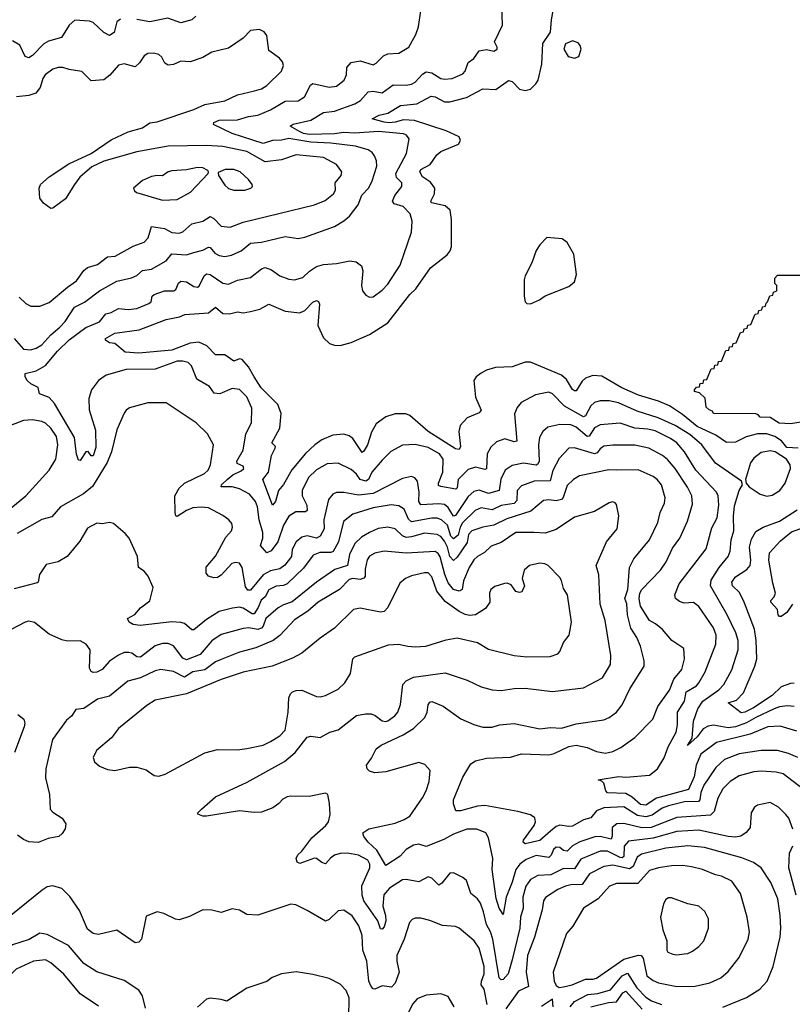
# Model space of a CAD drawing. Extents: x 1550320 to 1685906, y 509093 to 640511.
# Tile 515 of 532: x 1645294 to 1649515, y 629999 to 635375. Entities that reach past the tile are written whole.
import ezdxf

# ---------------------------------------------------------------- set-up
doc = ezdxf.new("R2010")
doc.units = 0

msp = doc.modelspace()

# ---------------------------------------------------------------- linework, layer by layer
at = {"layer": '0CON20XD'}
for points in [[(1649546.2, 633035), (1649485, 633038.9), (1649456.1, 633076.1), (1649418.7, 633098.7), (1649375, 633113.8), (1649325.5, 633114.5), (1649262.8, 633097.2), (1649205, 633068.8), (1649155, 633066.8), (1649096.8, 633106.8), (1648995, 633153.4), (1648915, 633220.3), (1648845, 633266.8), (1648785, 633293), (1648675.4, 633325.4), (1648584.6, 633364.6), (1648475, 633428.5), (1648425, 633432.5), (1648385, 633417.8), (1648367.7, 633402.3), (1648335, 633349.2), (1648325, 633348.2), (1648315, 633356.2), (1648281.2, 633411.2), (1648255, 633434.7), (1648085, 633505.6), (1648055, 633505.6), (1647985, 633479.4), (1647894.5, 633475.5), (1647845, 633461.4), (1647815, 633445.7), (1647788, 633425), (1647774.5, 633405.5), (1647784.5, 633315), (1647816.2, 633243.8), (1647805, 633228.9), (1647739.3, 633200.7), (1647700, 633160), (1647693.2, 633126.8), (1647702.2, 633045), (1647695, 633028), (1647675, 633031.8), (1647526.5, 633126.5), (1647425, 633213.5), (1647403.1, 633223.1), (1647345, 633223.3), (1647295, 633206.1), (1647241.7, 633168.3), (1647216.7, 633123.3), (1647195.3, 633055), (1647175, 633018.9), (1647165, 633012.5), (1647115, 633088.2), (1647095, 633103.1), (1647065, 633112.5), (1647005, 633106.7), (1646945, 633080.8), (1646906.1, 633055), (1646855, 633006.9), (1646781.9, 632918.1), (1646735, 632837.5), (1646707.5, 632805), (1646691.5, 632745), (1646675, 632723.8), (1646623.5, 632865), (1646653.2, 632905), (1646670, 632995), (1646690.8, 633035), (1646691.8, 633045), (1646672.7, 633065), (1646716.4, 633145), (1646722.3, 633225), (1646704.6, 633275), (1646613.3, 633365), (1646575.9, 633425), (1646545, 633479.4), (1646510.2, 633520.2), (1646495, 633523.3), (1646465, 633511.8), (1646415, 633545.4), (1646365, 633545.4), (1646316.9, 633595), (1646273.8, 633613.8), (1646225, 633609.1), (1646125, 633571.5), (1645945, 633555.4), (1645870.6, 633560.6), (1645815, 633606.7), (1645785, 633611.4), (1645763.3, 633625), (1645763.8, 633635), (1645815, 633663.2), (1645947.8, 633682.2), (1646095, 633738.4), (1646167.7, 633752.3), (1646196.7, 633765), (1646325, 633774.8), (1646365, 633806.2), (1646405, 633770.7), (1646440.6, 633769.4), (1646485, 633779.7), (1646515, 633774.7), (1646555, 633782.1), (1646605.6, 633795.6), (1646655, 633822.1), (1646745, 633783.9), (1646825, 633775.2), (1646852.9, 633787.1), (1646895, 633832.5), (1646915, 633841.4), (1646926.5, 633836.5), (1646931.9, 633821.9), (1646923.8, 633705), (1646955, 633638.5), (1646987.6, 633607.6), (1647015, 633597.8), (1647045, 633596.7), (1647105, 633613.6), (1647205, 633657.3), (1647305, 633719.5), (1647425.6, 633874.4), (1647457.7, 633905), (1647538.7, 634021.3), (1647629, 634091), (1647645.8, 634114.2), (1647652.7, 634137.3), (1647652.9, 634285), (1647645.9, 634335.9), (1647619.5, 634359.5), (1647544.5, 634375), (1647540.4, 634385), (1647560.8, 634425), (1647561.4, 634455), (1647538.7, 634488.7), (1647495, 634517.8), (1647480, 634545), (1647485, 634557.1), (1647536.7, 634585), (1647572.6, 634637.4), (1647594.3, 634655.7), (1647692, 634695), (1647701.9, 634715), (1647695.8, 634735), (1647625, 634768.1), (1647451.9, 634825), (1647390.7, 634829.3), (1647345, 634815.4), (1647312.9, 634812.9), (1647285, 634815.2), (1647220, 634835), (1647257.5, 634855), (1647305, 634865.8), (1647375, 634906.4), (1647464, 634916), (1647542.5, 634957.5), (1647565, 634954.7), (1647615, 634927.1), (1647645, 634926.5), (1647735, 634950.8), (1647825, 634997.7), (1647895.2, 634994.8), (1647965, 635043.8), (1647985, 635037.5), (1648025, 634996.9), (1648055, 634988.1), (1648085, 634995.7), (1648114.7, 635025.3), (1648126, 635045), (1648147.5, 635132.5), (1648153.1, 635245), (1648195, 635307.5), (1648199.2, 635375), (1648214.7, 635455.3)], [(1647185, 633872), (1647205, 633860.6), (1647225, 633862.2), (1647275, 633897.8), (1647305, 633930.8), (1647372.2, 634035), (1647435.7, 634215), (1647438.9, 634275), (1647427.1, 634315), (1647390, 634355), (1647340.5, 634370.5), (1647331.5, 634385), (1647344.5, 634415.5), (1647382.5, 634465), (1647381.1, 634485), (1647353, 634513), (1647350, 634535), (1647407.1, 634645), (1647421.4, 634725), (1647407.5, 634745), (1647391.4, 634751.4), (1647255, 634765.5), (1647125, 634755.4), (1647065, 634758.9), (1647015, 634752.2), (1646875, 634749.1), (1646845, 634753.9), (1646823.2, 634765), (1646771.2, 634795), (1646788, 634805), (1646885, 634827.4), (1646955, 634868.4), (1647015, 634875.3), (1647124.4, 634915.6), (1647156.2, 634935), (1647198.2, 634981.8), (1647225, 634986.1), (1647275, 634975.5), (1647335, 635020.7), (1647405, 635017.8), (1647435, 635023.2), (1647455.6, 635035), (1647495, 635078.1), (1647515, 635090.6), (1647545, 635085.7), (1647594.6, 635054.6), (1647615, 635050), (1647656.7, 635055), (1647715, 635080.4), (1647728.4, 635095), (1647745, 635142.5), (1647775, 635164.3), (1647805, 635205.8), (1647845, 635213.1), (1647885, 635203.8), (1647902.5, 635215), (1647903.3, 635225), (1647887.5, 635255), (1647932, 635345), (1647928.6, 635455)], [(1645845, 635378), (1645825, 635363.3), (1645810, 635305), (1645785, 635289.2), (1645755, 635305.5), (1645695, 635359.5), (1645675, 635366.7), (1645595, 635372.9), (1645563.9, 635346.1), (1645522.4, 635277.6), (1645452.6, 635257.4), (1645427.2, 635242.8), (1645365, 635180), (1645345, 635167.5), (1645324.3, 635175), (1645295, 635237.1), (1645255, 635259.4)], [(1646256.5, 635395), (1646235, 635375.5), (1646175, 635358.6), (1646104.4, 635384.4), (1646005, 635363.8), (1645934.3, 635375.7)], [(1647281.7, 635178.3), (1647305, 635189.4), (1647365, 635192.2), (1647420, 635225), (1647458.5, 635295), (1647473.8, 635336.2), (1647486.4, 635423.6)], [(1645290.9, 633860.9), (1645328, 633825), (1645355, 633811.5), (1645405, 633811.2), (1645455, 633830.8), (1645555.8, 633915), (1645605, 633950), (1645644.1, 634005.9), (1645665, 634022.2), (1645720.4, 634039.6), (1645775, 634080), (1645816.1, 634083.9), (1645915, 634139.6), (1645975, 634160.6), (1645996, 634184), (1646015, 634246.2), (1646084.8, 634234.8), (1646125, 634213.8), (1646165, 634209.2), (1646185, 634216.5), (1646235, 634261.5), (1646295, 634274.5), (1646335, 634300), (1646355, 634290.5), (1646395, 634248.2), (1646445, 634242.2), (1646515, 634270.3), (1646905, 634363.8), (1646962.4, 634387.6), (1647009.4, 634425), (1647018.9, 634445), (1647018.1, 634485), (1647051.5, 634525), (1647054.4, 634545), (1647024.7, 634584.7), (1646955, 634623.8), (1646805, 634638.3), (1646725, 634609.7), (1646635, 634598.9), (1646535, 634655.2), (1646405, 634683.3), (1646315, 634687.8), (1646105, 634684.2), (1645935, 634654.7), (1645755, 634603.2), (1645688.4, 634571.6), (1645623.6, 634516.4), (1645593.6, 634475), (1645545, 634398.2), (1645475, 634345.8), (1645465, 634344.3), (1645425, 634374.4), (1645405, 634400.8), (1645400.8, 634455), (1645407.5, 634475), (1645455, 634517.5), (1645562.4, 634587.6), (1645684.7, 634645.3), (1645795, 634718.9), (1645886.7, 634763.3), (1645965, 634784.6), (1646005, 634813.1), (1646045, 634817.3), (1646245, 634885.4), (1646305, 634911.8), (1646415, 634931.6), (1646485, 634965.5), (1646577.4, 634987.4), (1646615, 634997.7), (1646645, 635016.5), (1646725, 635094.4), (1646736.4, 635125), (1646730.5, 635145), (1646713.3, 635165), (1646655, 635206.7), (1646645, 635290), (1646629.3, 635309.3), (1646605, 635322.5), (1646555, 635316.7), (1646515, 635273.8), (1646435, 635220), (1646345, 635198.2), (1646295, 635169.1), (1646225, 635145.4), (1646175, 635149.5), (1646135, 635131.1), (1646105, 635127.1), (1646087.6, 635137.6), (1646070.7, 635170.7), (1646055, 635185.7), (1646025, 635192.5), (1645995, 635190.5), (1645975, 635177.8), (1645949.4, 635140.6), (1645925, 635118.1), (1645865, 635134.5), (1645835, 635126.5), (1645787.1, 635072.9), (1645753.3, 635046.7), (1645685, 635042.5), (1645633.2, 635093.2), (1645565, 635103.1), (1645530, 635115), (1645503.9, 635113.9), (1645475, 635105.7), (1645434.4, 635075), (1645421.4, 635055), (1645406.4, 635005), (1645382.9, 634975), (1645345, 634961.9), (1645277.5, 634955)], [(1648325, 635164.6), (1648348.1, 635175), (1648361.1, 635215), (1648356.4, 635235), (1648345, 635249.4), (1648315, 635260), (1648276.8, 635243.2), (1648266.9, 635215), (1648290, 635175), (1648325, 635164.6)], [(1645263.6, 633635), (1645315, 633575.6), (1645355, 633572.7), (1645385, 633582.1), (1645415, 633600), (1645464.7, 633655.3), (1645513.9, 633696.1), (1645542.2, 633727.8), (1645593.3, 633806.7), (1645647.7, 633832.3), (1645731.1, 633895), (1645825, 633947.5), (1645905, 633965.3), (1645935, 633979.3), (1645965, 634006), (1646015, 634013.8), (1646095, 634059.1), (1646125, 634096.7), (1646205, 634091.2), (1646245.8, 634104.2), (1646295, 634116.8), (1646325, 634132.8), (1646335, 634132), (1646360.2, 634100.2), (1646385, 634087.3), (1646415, 634082.5), (1646450.7, 634089.3), (1646505, 634113.1), (1646555, 634155.9), (1646615, 634160.4), (1646745, 634190.8), (1646815, 634181.2), (1646852.3, 634187.7), (1647015, 634247.1), (1647065, 634276.4), (1647096.8, 634303.2), (1647142.9, 634365), (1647162.6, 634417.4), (1647202.2, 634457.8), (1647220.3, 634495), (1647245.4, 634575), (1647242.9, 634605), (1647232.3, 634632.3), (1647220, 634650), (1647198, 634665), (1647128.8, 634685), (1646995, 634702.2), (1646885, 634706.3), (1646765, 634726.1), (1646725, 634717.1), (1646675, 634715.3), (1646625, 634699.5), (1646455, 634754), (1646353.6, 634803.6), (1646355.8, 634815), (1646385, 634826.7), (1646485, 634828.4), (1646545, 634847.7), (1646595, 634853.6), (1646665, 634882.8), (1646745, 634931.1), (1646815, 634931.8), (1646850, 634955), (1646882.9, 635017.1), (1646895, 635027.5), (1646985, 635007.9), (1647025, 635012.7), (1647066.5, 635045), (1647080, 635075), (1647082.2, 635115), (1647105, 635142.2), (1647155, 635151.5), (1647225, 635129.4), (1647242, 635138), (1647281.7, 635178.3)], [(1646075, 634389.4), (1646155, 634393.3), (1646227, 634433), (1646323.8, 634535), (1646326.7, 634545), (1646321.7, 634551.7), (1646295, 634566.7), (1646265, 634568.8), (1646205, 634555.4), (1646125, 634550.5), (1646105, 634544.4), (1646075, 634522.5), (1646045, 634525.6), (1646015, 634519.4), (1645965, 634497.5), (1645916.7, 634455), (1645920.8, 634440.8), (1645932.7, 634432.7), (1646075, 634389.4)], [(1646464.1, 634444.1), (1646525, 634444.3), (1646556.7, 634455), (1646566, 634465), (1646563.8, 634475), (1646545, 634503.8), (1646498.8, 634545), (1646465, 634557.1), (1646417, 634557), (1646379.3, 634540.7), (1646381.2, 634525), (1646415, 634471.2), (1646434.3, 634454.3), (1646464.1, 634444.1)], [(1648085, 633824.2), (1648134, 633845), (1648165, 633867.3), (1648295, 633918.1), (1648325, 633943.8), (1648335.8, 633985), (1648321.4, 634095), (1648285, 634158.1), (1648258.7, 634178.7), (1648175, 634186), (1648135, 634145.4), (1648115.7, 634115), (1648092.6, 634047.4), (1648055, 633977.1), (1648050.3, 633955), (1648050, 633865), (1648055.8, 633835.8), (1648065, 633826.2), (1648085, 633824.2)], [(1649525, 631626.1), (1649488.9, 631628.9), (1649445, 631624.2), (1649416.7, 631613.3), (1649315, 631566.1), (1649265, 631535.7), (1649205, 631513.4), (1649165, 631509.5), (1649085, 631523.4), (1649055, 631518.6), (1649027.5, 631502.5), (1648995, 631459.7), (1648942.7, 631412.7), (1648968.2, 631451.8), (1648974.8, 631545), (1648998.2, 631611.8), (1649026.3, 631653.7), (1649113.2, 631716.8), (1649141.8, 631745), (1649185.4, 631825), (1649219.3, 631935), (1649219.7, 631985), (1649207.2, 632027.2), (1649159.6, 632125), (1649067.9, 632285), (1649071.1, 632315), (1649115.9, 632384.1), (1649164.6, 632445), (1649175.8, 632474.2), (1649181.1, 632535), (1649194.8, 632585.2), (1649193.4, 632665), (1649199.7, 632720.3), (1649225.6, 632805), (1649243.8, 632835), (1649237.5, 632855), (1649095, 632954.6), (1649020.3, 633055), (1648955, 633110.2), (1648875, 633159), (1648782.3, 633202.3), (1648667.2, 633237.2), (1648565, 633283.8), (1648515, 633293.7), (1648465, 633294.7), (1648434.4, 633285), (1648415, 633266.5), (1648385, 633213.1), (1648375, 633207.5), (1648270.4, 633265), (1648205, 633332.1), (1648185, 633340.8), (1648113, 633327), (1648033.9, 633286.1), (1648012.4, 633257.6), (1647997.1, 633222.9), (1648010, 633075), (1647995, 633071.3), (1647943.9, 633086.1), (1647898.8, 633071.2), (1647868.7, 633041.3), (1647847.9, 633005), (1647845, 632923.3), (1647835, 632919.7), (1647785, 632932.1), (1647745, 632918.8), (1647690, 632865), (1647685, 632818.8), (1647677.8, 632812.2), (1647595.8, 632825.8), (1647582.7, 632832.7), (1647582.2, 632845), (1647605.2, 632905), (1647607.5, 632975), (1647586.9, 633005), (1647525, 633038.9), (1647455, 633056.5), (1647385, 633051.8), (1647321.7, 633018.3), (1647275, 632970.9), (1647217.8, 632905), (1647200, 632865), (1647185, 632855.2), (1647155, 632864.2), (1647135, 632894.6), (1647105, 632919.3), (1647035, 632953.2), (1646975, 632950.4), (1646915, 632917.9), (1646872.3, 632875), (1646837.2, 632805), (1646837.5, 632775), (1646863.8, 632725), (1646864.7, 632695.3), (1646855, 632688.5), (1646802.2, 632687.8), (1646765, 632663.8), (1646736.2, 632615), (1646704.1, 632525), (1646668.5, 632475), (1646645, 632464.6), (1646610, 632505), (1646623.1, 632545), (1646623.3, 632575), (1646602.5, 632645), (1646594.2, 632715), (1646583.3, 632745), (1646549.1, 632785), (1646495, 632814.1), (1646455, 632824.3), (1646394.2, 632824.2), (1646396.4, 632835), (1646428.1, 632865), (1646459.2, 632890.8), (1646505, 632912), (1646518.5, 632925), (1646515, 632938.1), (1646481.8, 632951.8), (1646480, 632965), (1646516, 633025), (1646530, 633115), (1646560.9, 633175), (1646563.1, 633255), (1646535, 633315.6), (1646495, 633355.4), (1646455, 633361.5), (1646387, 633333), (1646356.9, 633336.9), (1646331.8, 633371.8), (1646261.9, 633411.9), (1646233.3, 633485), (1646215, 633503.3), (1646185, 633511.8), (1646155, 633511.8), (1646035, 633467.2), (1645875.3, 633465.3), (1645767.1, 633435), (1645724.5, 633405), (1645686.3, 633353.6), (1645672.3, 633307.7), (1645674.7, 633245), (1645709.3, 633135), (1645711.3, 633038.7), (1645695, 632993.3), (1645685, 632993.3), (1645668, 633018), (1645656.4, 633016.4), (1645625, 632968.8), (1645615, 632971.2), (1645605, 633002.5), (1645594.3, 633095), (1645485, 633279.5), (1645455, 633312.9), (1645402.4, 633332.4), (1645395, 633366.7), (1645355, 633387.2), (1645335.3, 633405), (1645324.7, 633425.3), (1645325, 633443.8), (1645385, 633457.4), (1645435, 633488), (1645500.2, 633565), (1645565, 633626.8), (1645655, 633695.3), (1645730.5, 633725), (1645765, 633769.6), (1645795, 633777.5), (1645835, 633798.2), (1645886.6, 633793.4), (1645935, 633798.8), (1646000.8, 633825), (1646011.9, 633835), (1646018.6, 633865), (1646028.8, 633875), (1646085, 633895.3), (1646135.9, 633894.1), (1646147.2, 633902.8), (1646162.6, 633937.4), (1646175, 633948.5), (1646205, 633943.8), (1646245, 633918.6), (1646265, 633914.2), (1646275, 633921.2), (1646302.8, 633977.2), (1646315, 633988.5), (1646335, 633984.6), (1646405, 633936.4), (1646435, 633931.2), (1646485, 633952.5), (1646555, 633968.5), (1646615, 634015.5), (1646635, 634021.5), (1646670, 634010), (1646715, 633977.1), (1646765, 633959.2), (1646795, 633955.7), (1646841.9, 633968.1), (1646876.9, 634003.1), (1646915, 634027.7), (1646955, 634038.8), (1647025, 634043.8), (1647098.2, 634058.2), (1647133.2, 634053.2), (1647162.4, 634032.4), (1647169.1, 634005), (1647162.5, 633925), (1647168, 633895), (1647185, 633872)], [(1649575, 633180.4), (1649505, 633168.6), (1649442.5, 633172.5), (1649395, 633203.3), (1649340, 633205), (1649328.3, 633218.3), (1649315, 633222.5), (1649085, 633224.5), (1649078.3, 633238.3), (1649060, 633245), (1649045, 633260), (1649038.3, 633308.3), (1649008.3, 633338.3), (1648980, 633345), (1648980, 633355), (1648991.7, 633368.3), (1649008.3, 633371.7), (1649011.7, 633388.3), (1649028.3, 633391.7), (1649031.7, 633408.3), (1649048.3, 633411.7), (1649071.7, 633468.3), (1649088.3, 633471.7), (1649091.7, 633488.3), (1649108.3, 633491.7), (1649111.7, 633508.3), (1649128.3, 633511.7), (1649151.7, 633568.3), (1649168.3, 633571.7), (1649171.7, 633588.3), (1649188.3, 633591.7), (1649191.7, 633608.3), (1649208.3, 633611.7), (1649231.7, 633668.3), (1649248.3, 633671.7), (1649251.7, 633688.3), (1649268.3, 633691.7), (1649271.7, 633708.3), (1649288.3, 633711.7), (1649311.7, 633768.3), (1649328.3, 633771.7), (1649331.7, 633788.3), (1649348.3, 633791.7), (1649351.7, 633808.3), (1649368.3, 633811.7), (1649371.7, 633828.3), (1649380, 633835), (1649391.7, 633868.3), (1649408.3, 633871.7), (1649411.7, 633888.3), (1649430, 633895), (1649430, 633925), (1649420, 633935), (1649420, 633965), (1649435, 633980), (1649565, 633980)], [(1649540.1, 631490.1), (1649448.2, 631518.2), (1649382, 631515), (1649285, 631474.8), (1649100.6, 631429.4), (1649014.6, 631365), (1648989, 631305), (1648978.3, 631241.7), (1648947.7, 631172.3), (1648773.8, 631125), (1648715, 631085.8), (1648685, 631089.3), (1648639.6, 631129.6), (1648605, 631149.6), (1648505, 631153.1), (1648495.7, 631165), (1648485.8, 631205.8), (1648475, 631217.5), (1648453.8, 631225), (1648565, 631243.1), (1648605, 631239.4), (1648735, 631251.2), (1648778.2, 631285), (1648814.7, 631345.3), (1648837.2, 631405), (1648881.2, 631485), (1648888, 631525), (1648887.8, 631595), (1648925.9, 631654.1), (1648934.8, 631705), (1648991.1, 631738.9), (1649004, 631755), (1649039.3, 631815), (1649098.2, 631965), (1649099.4, 632015), (1649084.3, 632054.3), (1649005, 632171.4), (1648975, 632193.5), (1648925, 632190), (1648898.3, 632198.3), (1648877.1, 632215), (1648872.7, 632235), (1648896.8, 632295), (1649045, 632485.7), (1649075, 632601.2), (1649104.6, 632655), (1649113.4, 632725), (1649109.2, 632775), (1649101.2, 632795), (1648987.8, 632915), (1648926.6, 633016.6), (1648884.7, 633065), (1648849.5, 633089.5), (1648765, 633131), (1648725, 633140.4), (1648655, 633145.7), (1648575, 633172.6), (1648465, 633162.6), (1648435, 633146.3), (1648405, 633102.1), (1648395, 633099.1), (1648335, 633150), (1648305, 633162.7), (1648245.2, 633164.8), (1648178.9, 633151.1), (1648152.2, 633127.8), (1648133.2, 633095), (1648128.6, 633055), (1648132.2, 632965), (1648125, 632947.9), (1648115, 632943.6), (1648046.3, 632953.7), (1647985, 632941.3), (1647946.2, 632915), (1647923.3, 632866.7), (1647914.6, 632805), (1647855, 632789), (1647805, 632806.9), (1647775, 632798.4), (1647745, 632772.5), (1647675, 632667.9), (1647665, 632664.8), (1647635, 632712.2), (1647615, 632728.3), (1647585, 632732.5), (1647485, 632726.1), (1647475.3, 632745), (1647476.2, 632796.2), (1647466.7, 632855), (1647453.4, 632873.4), (1647435, 632881.4), (1647385, 632870), (1647225, 632787.9), (1647145, 632778.4), (1647065, 632794.6), (1647025, 632794.4), (1647004.2, 632785), (1646980.5, 632755), (1646955.3, 632645), (1646957.2, 632595), (1646935.4, 632555), (1646915, 632544.8), (1646865, 632556.4), (1646835, 632549.7), (1646805, 632524.6), (1646783.3, 632483.3), (1646778.9, 632445), (1646742.5, 632397.5), (1646715, 632376.5), (1646665, 632366.7), (1646625, 632343.4), (1646555, 632261.1), (1646540.7, 632260.7), (1646528.3, 632278.3), (1646510.5, 632385), (1646495, 632407.5), (1646475, 632411.4), (1646454, 632406), (1646395, 632342.2), (1646375, 632329.4), (1646355, 632327.5), (1646325, 632336.2), (1646313.2, 632353.2), (1646313.5, 632386.5), (1646363.4, 632446.6), (1646419.7, 632550.3), (1646451.9, 632585), (1646456.9, 632605), (1646452.9, 632625), (1646437.5, 632645), (1646405, 632668.9), (1646325, 632709.6), (1646285, 632714.6), (1646239.8, 632710.2), (1646205, 632695.6), (1646155, 632662.9), (1646147.3, 632667.3), (1646143.8, 632683.8), (1646142.7, 632775), (1646165, 632816.9), (1646195.3, 632844.7), (1646303.3, 632896.7), (1646323.6, 632915), (1646337.3, 632945), (1646353.2, 633053.2), (1646320, 633115), (1646258.6, 633175), (1646095, 633283.1), (1645995, 633284.2), (1645895, 633256), (1645875.8, 633244.2), (1645865, 633226.7), (1645825, 633136.2), (1645795.7, 633015), (1645771.6, 632958.4), (1645693, 632827), (1645643, 632787), (1645518.2, 632715), (1645469.7, 632660.3), (1645415, 632646.3), (1645280.2, 632569.8)], [(1645122.2, 632607.8), (1645328.8, 632775), (1645455, 632915.5), (1645491.8, 632975), (1645503.3, 633055), (1645495, 633100), (1645464.5, 633145), (1645435, 633171.8), (1645415, 633180.9), (1645365, 633190), (1645315, 633186.2), (1645245, 633159.1)], [(1649545, 631346), (1649495, 631368.2), (1649435, 631385.4), (1649345.3, 631385.3), (1649225, 631366.8), (1649144.4, 631335.6), (1649097.5, 631292.5), (1649031.6, 631195), (1649016, 631155), (1649010.2, 631115), (1649003.3, 631106.7), (1648925.9, 631104.1), (1648837.9, 631082.1), (1648805, 631069.3), (1648748.9, 631031.1), (1648715, 631022.1), (1648669.6, 631029.6), (1648595, 631077), (1648485, 631071.9), (1648444.8, 631055.2), (1648415, 631017.3), (1648375, 631006.2), (1648315, 630971.8), (1648295, 630969.2), (1648245, 630977.2), (1648225, 630970), (1648194.7, 630945), (1648135, 630893.8), (1648056.3, 630876.3), (1648044.6, 630884.6), (1648047.3, 630895), (1648104.1, 630975), (1648111.9, 630995), (1648107.8, 631017.8), (1648085, 631034.1), (1648015, 631052.6), (1647836.1, 631083.9), (1647795, 631081.8), (1647702.5, 631055), (1647677.5, 631055), (1647664.1, 631094.1), (1647664.3, 631115), (1647715, 631240), (1647758.3, 631311.7), (1647785, 631328.8), (1647845, 631344), (1647975, 631348.2), (1648035, 631366), (1648185, 631360.9), (1648215, 631367.8), (1648295, 631406.7), (1648335, 631413.4), (1648395, 631401.2), (1648445, 631380), (1648495, 631370.4), (1648535, 631379.2), (1648578.8, 631401.2), (1648655, 631455.6), (1648753.8, 631556.2), (1648781.1, 631625), (1648844.6, 631715), (1648867.7, 631775), (1648912, 631828), (1648926.9, 631885), (1648922.5, 631942.5), (1648857.5, 631985), (1648805.6, 632045), (1648767.2, 632077.2), (1648734.6, 632095), (1648685, 632172.3), (1648677.7, 632212.3), (1648682.3, 632245), (1648693.3, 632265), (1648795, 632370), (1648825.5, 632415), (1648859.7, 632490.3), (1648901.2, 632545), (1648942.9, 632637.1), (1648969.6, 632730.4), (1648965.3, 632775), (1648942.8, 632822.8), (1648874.5, 632924.5), (1648833.6, 632973.6), (1648805.2, 632995.2), (1648730.8, 633035), (1648655, 633052.8), (1648535, 633052.7), (1648485, 633046), (1648465, 633032.9), (1648449, 633011), (1648435, 633005.2), (1648325, 633038.4), (1648295, 633036.2), (1648240.9, 632979.1), (1648206.3, 632913.7), (1648192.8, 632857.2), (1648105.2, 632854.8), (1648035, 632830), (1648012.8, 632805), (1648009.7, 632750.3), (1647995, 632733), (1647925, 632722.7), (1647875, 632699.8), (1647815, 632710.2), (1647782.9, 632695), (1647712.7, 632627.3), (1647699.9, 632605), (1647689.1, 632560.9), (1647665, 632541.7), (1647650.5, 632555), (1647630.7, 632615), (1647598.5, 632645), (1647575, 632653.4), (1647545, 632654.4), (1647434.1, 632634.1), (1647418.2, 632648.2), (1647395, 632702.3), (1647365, 632721.6), (1647323.9, 632726.1), (1647225, 632709.3), (1647115, 632675.3), (1647063.9, 632635), (1647035.8, 632525), (1647007.5, 632472.5), (1646994.1, 632465.9), (1646934.4, 632465.6), (1646898.5, 632451.5), (1646845, 632381.5), (1646755.2, 632294.8), (1646735, 632286.1), (1646695, 632282.1), (1646655, 632261.6), (1646635.1, 632224.9), (1646614.3, 632205.7), (1646596.7, 632165), (1646575, 632131), (1646565, 632131.4), (1646515, 632162.5), (1646495, 632166.9), (1646456.9, 632163.1), (1646385, 632143.8), (1646315, 632100), (1646245, 632043.5), (1646235, 632044.4), (1646195, 632078.9), (1646175, 632084.5), (1646125, 632087.7), (1645951.7, 632068.3), (1645915, 632072.5), (1645892.5, 632085), (1645884.3, 632105), (1645922.8, 632127.2), (1645955, 632164.2), (1646005, 632202), (1646024, 632275), (1645996.8, 632336.8), (1645975, 632363.8), (1645943.8, 632385), (1645938, 632445), (1645892.5, 632545), (1645870.7, 632570.7), (1645806.2, 632625), (1645785, 632630.6), (1645745, 632623.5), (1645715, 632625.6), (1645665, 632599.2), (1645622.4, 632527.6)], [(1649375, 632774.3), (1649405, 632779.2), (1649447.8, 632805), (1649476.4, 632845), (1649505.4, 632924.6), (1649502.7, 632945), (1649483.5, 632975), (1649420.8, 633015), (1649395, 633021.8), (1649345, 633012.9), (1649305, 632981.9), (1649287.3, 632955), (1649260, 632865), (1649262.5, 632845), (1649278.8, 632825), (1649340, 632785), (1649375, 632774.3)], [(1649575, 631173.3), (1649465, 631257.1), (1649427.6, 631267.6), (1649345, 631272.8), (1649305, 631269.4), (1649225, 631246), (1649175, 631215.4), (1649136.1, 631175), (1649108.9, 631125), (1649087.6, 631052.4), (1649068.7, 631031.3), (1648885, 631018.5), (1648744.2, 630965), (1648693.5, 630963.5), (1648595, 630987.1), (1648555.8, 630984.3), (1648530.8, 630965), (1648531.9, 630918.1), (1648525, 630901.2), (1648465, 630914.8), (1648436.3, 630913.7), (1648355, 630887.1), (1648315, 630863.8), (1648285, 630834.6), (1648265, 630838.7), (1648245, 630856.2), (1648225, 630857.5), (1648210, 630845), (1648197.2, 630812.8), (1648185, 630800.7), (1648115, 630812), (1648060.3, 630789.7), (1648025.9, 630764.1), (1648005, 630734.4), (1647985, 630665.5), (1647952.2, 630585), (1647935, 630490), (1647914.6, 630525), (1647896.8, 630576.8), (1647876.2, 630735), (1647878.6, 630795), (1647855, 630907.5), (1647841.2, 630935), (1647792.5, 630955), (1647737.5, 630955), (1647665, 630928.9), (1647611.7, 630898.3), (1647515, 630860), (1647475, 630873.6), (1647445, 630868.6), (1647406, 630844), (1647372.7, 630807.3), (1647295, 630757.8), (1647245, 630841.6), (1647198.7, 630885), (1647175, 630916), (1647169.4, 630935), (1647201.9, 630958.1), (1647345, 630988.9), (1647395, 631007.5), (1647425, 631025.9), (1647495, 631126.9), (1647514.6, 631165), (1647531.1, 631215), (1647536, 631275), (1647507.9, 631307.9), (1647475, 631318.9), (1647295, 631269.2), (1647234, 631264), (1647205, 631272.5), (1647192.7, 631285), (1647188.2, 631305), (1647217, 631343), (1647242.5, 631395), (1647268.9, 631415), (1647389.5, 631470.5), (1647445.5, 631505), (1647508.5, 631565), (1647521.2, 631595), (1647526.4, 631635), (1647535, 631649.4), (1647545, 631652.2), (1647607.1, 631627.1), (1647705, 631558.5), (1647775, 631526.5), (1647825, 631512.1), (1647875, 631512.7), (1647915, 631524.5), (1647995, 631532.5), (1648135, 631503.5), (1648195, 631510.9), (1648255, 631507.9), (1648335, 631531.3), (1648485, 631552.5), (1648514.6, 631565.4), (1648554.3, 631595), (1648586.2, 631633.8), (1648627.4, 631722.6), (1648705.6, 631845), (1648706.7, 631875), (1648685.4, 631955), (1648665, 632002.9), (1648633.8, 632053.8), (1648614.7, 632125), (1648612, 632185), (1648599.7, 632215), (1648615.7, 632265), (1648625.4, 632385), (1648649, 632431), (1648735.4, 632535), (1648780.8, 632629.2), (1648793.5, 632685), (1648816.2, 632735), (1648820.4, 632765), (1648800.4, 632835), (1648777.5, 632865), (1648755, 632881.2), (1648672.8, 632917.2), (1648553.4, 632916.6), (1648513.3, 632916.7), (1648352.5, 632885), (1648320, 632865), (1648285, 632831.4), (1648263.4, 632766.6), (1648253.6, 632755), (1648225, 632748.3), (1648185, 632754.1), (1648155, 632750.4), (1648087.3, 632692.7), (1647955, 632649.3), (1647885, 632616.3), (1647825, 632605.3), (1647765, 632583.8), (1647746.7, 632565), (1647739.1, 632520.9), (1647685, 632440), (1647665, 632421.8), (1647645, 632444), (1647632, 632495), (1647615, 632528.6), (1647595, 632552.8), (1647575, 632565.2), (1647505, 632571.6), (1647435, 632551.2), (1647405, 632548.5), (1647385, 632556.8), (1647345, 632595.9), (1647305, 632605.3), (1647253.6, 632596.4), (1647205, 632576.2), (1647160.8, 632549.2), (1647124.7, 632515), (1647095.7, 632455), (1647084.6, 632395), (1647015.9, 632374.1), (1646916.3, 632303.7), (1646783.7, 632196.3), (1646735, 632181.3), (1646706.2, 632163.8), (1646638.4, 632105), (1646625.4, 632064.6), (1646615, 632052.2), (1646595, 632045.9), (1646545.8, 632054.2), (1646515, 632050.8), (1646395, 632019.3), (1646345, 631984.6), (1646280.3, 631909.7), (1646205, 631880.5), (1646185, 631888.5), (1646135, 631956.2), (1646105, 631969.7), (1646075, 631969.5), (1646035, 631957.1), (1645955, 631895.3), (1645935, 631896.1), (1645906.5, 631916.5), (1645890.4, 631920.4), (1645865, 631919.4), (1645835, 631906.5), (1645785, 631872), (1645745, 631828.2), (1645715, 631812.2), (1645695, 631811.2), (1645685, 631816.2), (1645675.5, 631835.5), (1645678.9, 631935), (1645657.5, 631965), (1645624.4, 631984.4), (1645555, 631981.5), (1645525, 631988.5), (1645455, 632020), (1645375, 632084.5), (1645345, 632090.6), (1645325, 632086.7), (1645173.1, 632006.9)], [(1646740.6, 631325), (1646798.5, 631375), (1646865, 631458.1), (1646885, 631463.3), (1646935, 631456.7), (1646988.8, 631485), (1647035, 631497.1), (1647135, 631575.5), (1647184.1, 631585.9), (1647214.7, 631584.7), (1647236.6, 631576.6), (1647275, 631547.5), (1647295, 631543.5), (1647305, 631547.8), (1647344.3, 631575), (1647360.6, 631595), (1647374.5, 631635.5), (1647388.2, 631745), (1647405, 631765.5), (1647445, 631785.4), (1647619.3, 631809.3), (1647739.8, 631769.8), (1647815, 631733.6), (1647876, 631716), (1647925, 631712), (1647995, 631723.9), (1648055, 631725.3), (1648205, 631707.9), (1648375, 631727.1), (1648477.7, 631782.3), (1648521.1, 631855), (1648523.4, 631903.4), (1648492.7, 632095), (1648464.6, 632184.6), (1648457.8, 632345), (1648443.6, 632395), (1648500, 632525), (1648557.5, 632595), (1648566.8, 632666.8), (1648555, 632727.5), (1648547.9, 632737.9), (1648535, 632742), (1648515, 632738), (1648435, 632690), (1648325, 632659.4), (1648225, 632591.1), (1648165, 632571.8), (1648105.8, 632575.8), (1648005, 632574.7), (1647925, 632521.3), (1647869.9, 632500.1), (1647834.4, 632465.6), (1647795, 632444.6), (1647775, 632425.4), (1647749.7, 632385), (1647718.9, 632311.1), (1647711.8, 632265), (1647695.8, 632254.2), (1647665, 632264.2), (1647635, 632300), (1647616.1, 632346.1), (1647592.3, 632442.3), (1647581, 632461), (1647565, 632471.6), (1647405, 632463.3), (1647285, 632473.6), (1647235, 632462.4), (1647205, 632445.4), (1647193, 632427), (1647181.9, 632375), (1647180.8, 632335), (1647173.8, 632326.2), (1647155, 632318.6), (1647115, 632323.9), (1647095, 632319.1), (1647042.3, 632265), (1646925, 632194.6), (1646868.5, 632145), (1646795, 632098.9), (1646715, 632013.8), (1646678.5, 631985), (1646585, 631946.5), (1646495, 631921.2), (1646395, 631882.5), (1646365, 631868.4), (1646305, 631825.9), (1646240.6, 631815), (1646195, 631785.7), (1646133.9, 631816.1), (1646065, 631827.3), (1646035, 631819.6), (1645955, 631782.5), (1645885, 631764.4), (1645785, 631681.5), (1645719.2, 631665), (1645645, 631614.5), (1645601.9, 631608.1), (1645577, 631573), (1645549.7, 631550.3), (1645474.3, 631445), (1645437.8, 631285), (1645435.3, 631235), (1645457.5, 631145), (1645460.8, 631065), (1645475, 631047.5), (1645526.3, 631016.3), (1645546, 630985), (1645542, 630958), (1645527.3, 630932.7), (1645507.5, 630915), (1645450, 630905), (1645395, 630883.1), (1645345, 630885.7), (1645315, 630898.6), (1645283.4, 630923.4)], [(1649525, 631752.6), (1649505, 631751.1), (1649455, 631733.4), (1649405, 631685.5), (1649302.4, 631617.6), (1649255, 631593.6), (1649235, 631590), (1649163.8, 631645), (1649210.3, 631659.7), (1649249.2, 631700.8), (1649311, 631845), (1649321.1, 631885), (1649318, 631985), (1649307.8, 632047.8), (1649252.8, 632195), (1649226.9, 632246.9), (1649189.1, 632285), (1649185.5, 632305), (1649205, 632333.3), (1649266.2, 632373.8), (1649284.7, 632395), (1649288, 632425), (1649281.2, 632495), (1649291.8, 632538.2), (1649315, 632580), (1649355, 632603.8), (1649445, 632637.1), (1649540.8, 632699.1)], [(1649516.4, 632183.6), (1649485, 632139.2), (1649455, 632116), (1649445, 632116.2), (1649438, 632125), (1649433.3, 632155), (1649397.5, 632195), (1649397.5, 632205), (1649416.1, 632223.9), (1649423.8, 632245), (1649407.9, 632297.9), (1649386.5, 632425), (1649391.3, 632465), (1649450.7, 632529.3), (1649510.4, 632579.6), (1649576.9, 632603.1)], [(1645622.4, 632527.6), (1645554, 632445), (1645505, 632415.6), (1645440, 632400), (1645403.1, 632346.9), (1645396.2, 632305), (1645389.7, 632300.3), (1645265, 632268.4)], [(1646055, 631244.2), (1646088.8, 631255), (1646305, 631371.8), (1646375, 631391.2), (1646485, 631389.5), (1646535.7, 631395.7), (1646625, 631414.6), (1646665, 631433.8), (1646715.6, 631465), (1646744.1, 631495.9), (1646760.3, 631595), (1646765, 631672.5), (1646773.3, 631695), (1646785, 631705.6), (1646805, 631713.3), (1646835, 631714.4), (1646915, 631680), (1646935, 631678.1), (1646965, 631685.6), (1647035, 631719.4), (1647070.8, 631755), (1647101.2, 631805), (1647113.8, 631885), (1647125, 631896.2), (1647308.3, 631961.7), (1647364.4, 631965.6), (1647415, 631954.5), (1647455, 631950.4), (1647512.5, 631955), (1647625, 631988.5), (1647685, 632000), (1647795, 631974.3), (1647855, 631938.6), (1647995, 631903.3), (1648065, 631895.6), (1648191.7, 631898.3), (1648235, 631912.5), (1648245.7, 631925), (1648265.7, 631975), (1648295.6, 632014.4), (1648309.5, 632085), (1648286.2, 632235), (1648265, 632268.8), (1648255, 632313.3), (1648245, 632330), (1648181.2, 632395), (1648162.5, 632405), (1648135, 632408.1), (1648080, 632395), (1648049.5, 632370.5), (1648040, 632325), (1648052.5, 632285), (1648038.3, 632251.7), (1648025, 632247.5), (1648005, 632252.5), (1647980, 632290), (1647958.3, 632298.3), (1647942.7, 632297.3), (1647889.3, 632280.7), (1647867.8, 632265), (1647860.5, 632245), (1647861.9, 632195), (1647839.5, 632160.5), (1647785, 632125.6), (1647752.1, 632122.1), (1647727.2, 632127.2), (1647695, 632144.5), (1647619.2, 632199.2), (1647574.1, 632255), (1647545, 632332.9), (1647525.7, 632355), (1647505, 632355.4), (1647435, 632338.2), (1647402, 632325), (1647370.7, 632299.3), (1647306, 632165), (1647285.7, 632144.3), (1647265, 632140.8), (1647155, 632162.5), (1647117.5, 632155), (1647015, 632052.9), (1646935, 631997.8), (1646835, 631917.1), (1646785, 631889.4), (1646674, 631846), (1646515, 631812.7), (1646395, 631773.1), (1646206.2, 631693.8), (1646035, 631660.4), (1645989.1, 631630.9), (1645834.2, 631505), (1645796.6, 631453.4), (1645714.6, 631385.4), (1645696, 631346), (1645702.7, 631322.7), (1645730, 631300), (1645775, 631282), (1645815, 631276), (1645895, 631294), (1645935, 631293.8), (1645985, 631278.8), (1646028.3, 631248.3), (1646055, 631244.2)], [(1645285, 631581.2), (1645316.4, 631556.4), (1645321.9, 631535), (1645318.5, 631515), (1645266.5, 631375)], [(1649518, 630955), (1649495.8, 631015), (1649480, 631035), (1649440, 631075), (1649395, 631102), (1649324.2, 631085.8), (1649308.8, 631075), (1649291.2, 631045), (1649284.3, 630965), (1649263, 630937), (1649233.4, 630916.6), (1649205, 630911.4), (1649165, 630914.8), (1649005, 630950.4), (1648885, 630942.1), (1648755, 630905.8), (1648620.7, 630889.3), (1648596.5, 630863.5), (1648595, 630806.7), (1648585, 630799), (1648575, 630800.1), (1648505, 630836.1), (1648465.8, 630835), (1648359, 630791), (1648325, 630739.5), (1648265, 630740), (1648195.4, 630705.4), (1648125, 630702.6), (1648085, 630681.1), (1648060, 630645), (1648042.9, 630585), (1648045.2, 630525), (1648030.9, 630475), (1648026, 630415), (1647985, 630241.4), (1647962.5, 630165), (1647935, 630135.4), (1647925, 630133.5), (1647913.8, 630143.8), (1647880, 630355), (1647866.7, 630395), (1647844.2, 630435), (1647828.4, 630505), (1647811.1, 630551.1), (1647795, 630574.5), (1647759.6, 630605), (1647735.5, 630675.5), (1647715, 630692.5), (1647665, 630717.5), (1647645, 630715.8), (1647600.1, 630659.9), (1647585, 630650), (1647545, 630688.5), (1647525, 630695.6), (1647475, 630667.3), (1647405, 630680), (1647385, 630678.2), (1647315, 630633.8), (1647283, 630597), (1647278.4, 630535), (1647293.4, 630485), (1647295.2, 630455), (1647285, 630421.4), (1647275, 630410), (1647265, 630412), (1647250.4, 630455), (1647175.2, 630565), (1647164.5, 630595.5), (1647164, 630646), (1647207.8, 630745), (1647207.9, 630765), (1647196.2, 630786.2), (1647145, 630813.5), (1647085, 630824.7), (1647045, 630822.4), (1647015, 630812.7), (1646992.3, 630797.7), (1646965, 630765.7), (1646945, 630773.1), (1646916.1, 630796.1), (1646905, 630797.3), (1646825, 630767.3), (1646810.6, 630775), (1646805.5, 630795), (1646813.8, 630815), (1646835.4, 630835), (1646890.9, 630909.1), (1646967.1, 630975), (1646982, 630995), (1646990, 631035), (1646987.5, 631095), (1646977.5, 631145), (1646965, 631152.5), (1646875, 631134.2), (1646775.9, 631135.9), (1646755, 631131.2), (1646731.2, 631118.8), (1646710, 631095), (1646677.6, 631072.4), (1646615, 631048.6), (1646575, 631045.8), (1646495, 631056.2), (1646315, 631026.7), (1646295, 631026.7), (1646268.3, 631038.3), (1646267.5, 631045), (1646287.5, 631065), (1646365, 631131.4), (1646537.6, 631212.4), (1646740.6, 631325)], [(1649135, 629982.8), (1649265, 630036.9), (1649338.1, 630081.9), (1649378.5, 630125), (1649411.1, 630205), (1649448.8, 630365), (1649453.1, 630415), (1649449.3, 630485), (1649435.5, 630574.5), (1649398, 630665), (1649345, 630744.4), (1649302.6, 630772.6), (1649238.9, 630798.9), (1649036.2, 630855), (1648945, 630864.8), (1648825, 630851.2), (1648690.6, 630819.4), (1648667.3, 630802.7), (1648645, 630751.2), (1648625, 630738.4), (1648535, 630759.4), (1648485, 630751.2), (1648407.7, 630712.3), (1648366.8, 630653.2), (1648305, 630652.2), (1648276, 630644), (1648235, 630626.4), (1648166.7, 630583.3), (1648156.4, 630565), (1648148.5, 630515), (1648107.1, 630365), (1648068.3, 630265), (1648062, 630175), (1648073.8, 630096.2), (1648018.5, 630071.5), (1647949.6, 629975)], [(1649536.9, 630595), (1649496.1, 630745), (1649499.1, 630825), (1649518.1, 630865)], [(1648240.7, 630090.7), (1648265, 630094.2), (1648313.3, 630105), (1648385, 630136.9), (1648425, 630136.2), (1648445, 630142.1), (1648593.9, 630246.1), (1648675, 630268.4), (1648690, 630265), (1648700.4, 630250.4), (1648721.1, 630155), (1648755, 630128.5), (1648785, 630116.2), (1648885, 630096.1), (1648985, 630098.8), (1649063.8, 630116.2), (1649125, 630144.3), (1649165, 630178), (1649225.6, 630255), (1649273.5, 630355), (1649281.5, 630395), (1649268.9, 630475), (1649231.4, 630605), (1649185, 630671.4), (1649128.9, 630698.9), (1649095, 630705.3), (1649025, 630735.3), (1648965, 630750.4), (1648917.4, 630757.4), (1648855, 630755.3), (1648785, 630744.7), (1648735, 630729.2), (1648670.8, 630659.2), (1648555, 630659.4), (1648516.2, 630643.8), (1648455.2, 630574.8), (1648374.3, 630525), (1648315.6, 630425), (1648282.2, 630385), (1648209.2, 630175), (1648213.9, 630126.1), (1648225, 630102.5), (1648240.7, 630090.7)], [(1647847.5, 629997.5), (1647832, 630082), (1647815.9, 630105.9), (1647816.7, 630125), (1647831.6, 630165), (1647831.4, 630205), (1647804.7, 630305), (1647777.1, 630345), (1647695, 630415.7), (1647675, 630424.3), (1647605, 630429.6), (1647535, 630457.5), (1647485, 630470), (1647455, 630469.2), (1647437.7, 630462.3), (1647424.4, 630445.6), (1647395.6, 630355), (1647354.5, 630265), (1647354.4, 630235.6), (1647367.7, 630175), (1647345, 630114), (1647325, 630093.3), (1647275, 630099.4), (1647235, 630082.5), (1647225, 630084), (1647215, 630095.8), (1647202.3, 630125), (1647190, 630235), (1647169.3, 630295), (1647165.3, 630375), (1647147.4, 630427.4), (1647111.4, 630481.4), (1647065, 630513.8), (1647035, 630510), (1646985, 630462), (1646965, 630452.5), (1646865, 630511.1), (1646802.1, 630542.1), (1646775, 630546.9), (1646595, 630485.8), (1646535, 630490), (1646495, 630513.8), (1646455, 630521.2), (1646395, 630500), (1646343.6, 630513.6), (1646294.1, 630515.9), (1646221.7, 630478.3), (1646165, 630460), (1646145, 630463.3), (1646082.5, 630495), (1646045, 630503.8), (1645985, 630480), (1645960, 630355), (1645945, 630338.8), (1645925.9, 630334.1), (1645825, 630403.3), (1645725, 630380.6), (1645695, 630386.7), (1645665, 630410), (1645620.5, 630510.5), (1645567.9, 630587.9), (1645525, 630631.1), (1645475, 630646.7), (1645445, 630640.6), (1645416.9, 630623.1), (1645245.4, 630484.6)], [(1648885, 630268.6), (1648925, 630274.3), (1648945, 630277.1), (1648969.8, 630290.2), (1649005, 630315.7), (1649031.4, 630345), (1649057.1, 630415), (1649057.5, 630465), (1649036.4, 630506.4), (1649005, 630534.4), (1648945, 630547.1), (1648855, 630581.4), (1648838.8, 630581.2), (1648825, 630571.2), (1648812.2, 630547.8), (1648795.7, 630475), (1648807.1, 630405), (1648829.4, 630345), (1648828.8, 630295), (1648835, 630283.8), (1648862.4, 630272.4), (1648885, 630268.6)], [(1645981.7, 629978.3), (1645965.4, 630045), (1645945, 630077.3), (1645865, 630129.6), (1645715, 630177.3), (1645645, 630221.5), (1645560.3, 630320.3), (1645445, 630380.6), (1645405, 630386.9), (1645346.5, 630353.5), (1645255, 630323.9), (1645165, 630263.2), (1645135, 630236.2), (1645067.2, 630152.8), (1644955, 630071.8), (1644853.5, 629945)], [(1645725, 629989.2), (1645625, 630056.4), (1645535, 630163.5), (1645465, 630226.4), (1645435, 630242.3), (1645370, 630235), (1645275, 630191.8), (1645150.1, 630069.9), (1645077.9, 630012.1), (1645030.4, 629959.6)], [(1647092.7, 629925), (1647094.6, 630034.6), (1647077.1, 630075), (1647045, 630109.2), (1646985, 630140), (1646895, 630162.5), (1646805, 630176.7), (1646725, 630166), (1646674.4, 630145.6), (1646645, 630124.2), (1646535, 630087.5), (1646426.1, 630016.1), (1646395, 630025.8), (1646335, 630032), (1646315, 630028), (1646265.7, 629984.3)], [(1648301, 629985), (1648325, 630015.2), (1648397.8, 630052.2), (1648452.1, 630057.9), (1648521.3, 630078.7), (1648585, 630153.9), (1648615, 630168.8), (1648665, 630088.9), (1648715, 630038.6), (1648745, 630018.5), (1648801.2, 629998.8)], [(1647667.5, 629985), (1647635, 630041.4), (1647595, 630055.6), (1647515, 630048.2), (1647465, 630028.9), (1647439.7, 630000.3), (1647415, 629947.1)], [(1648415, 629986.3), (1648511.2, 630008.8), (1648555, 630012.2), (1648588.6, 630061.4), (1648605, 630071.4), (1648695, 629972.7)], [(1648209.5, 629985), (1648205, 630027.5), (1648145, 629988.1)]]:
    msp.add_lwpolyline(points, dxfattribs=at)

doc.saveas('drawing.dxf')
